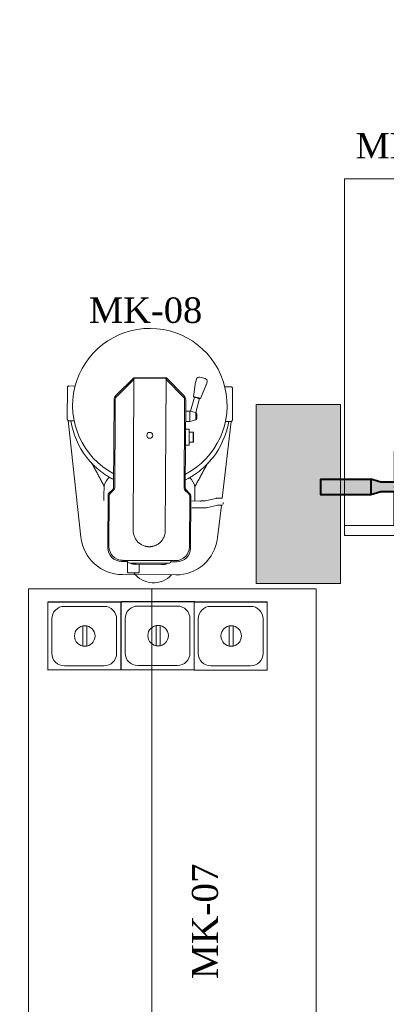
# Model space of a CAD drawing. Extents: x 3940905 to 4145695, y 925352 to 1109797.
# Tile 501 of 656: x 4008643 to 4009534, y 1098255 to 1100651. Entities that reach past the tile are written whole.
import ezdxf

# ---------------------------------------------------------------- set-up
doc = ezdxf.new("R2010")
doc.units = 0
doc.header["$LTSCALE"] = 750
doc.header["$MEASUREMENT"] = 0
doc.layers.get('0').update_dxf_attribs({"linetype": 'CONTINUOUS', "lineweight": 0})
for name, color, linetype, lineweight in [('CKD Equipments', 252, 'CONTINUOUS', 0), ('CKD-GAS', 1, 'CONTINUOUS', 40), ('COLUMN', 1, 'CONTINUOUS', 9)]:
    doc.layers.add(name, color=color, linetype=linetype, lineweight=lineweight)
doc.layers.add('PDF_A - TEXT', color=7, linetype='CONTINUOUS')
doc.styles.add('CKD_Dimension Text', font='BOOKOS.TTF')

# ---------------------------------------------------------------- blocks, each defined once
blk = doc.blocks.new('COLUMN')
at = {"layer": 'COLUMN'}
h = blk.add_hatch(color=1, dxfattribs=at)
h.dxf.hatch_style = 1
h.paths.add_polyline_path([(2683499, 965771.1), (2684448, 965771.1), (2684448, 965331.1), (2683499, 965331.1)])
h.paths.add_polyline_path([(2684238, 970191.1), (2683499, 970191.1), (2683499, 969191.1), (2684238, 969191.1)])
h.paths.add_polyline_path([(2687443, 969266.1), (2687038, 969266.1), (2687038, 970031.1), (2687443, 970031.1)])
h.paths.add_polyline_path([(2687108, 972041.4), (2687644, 972041.4), (2687644, 971756.1), (2687108, 971756.1)])
h.paths.add_polyline_path([(2683499, 973491.1), (2684408, 973491.1), (2684408, 973041.1), (2683499, 973041.1)])
h.paths.add_polyline_path([(2683649, 975761.1), (2683978, 975761.1), (2683978, 975211.1), (2683649, 975211.1)])
h.paths.add_polyline_path([(2686978, 975811.1), (2687728, 975811.1), (2687728, 975476.1), (2686978, 975476.1)])
h.paths.add_polyline_path([(2689869, 975851.1), (2689028, 975851.1), (2689028, 975556.1), (2689869, 975556.1)])
h.paths.add_polyline_path([(2686978, 973346.1), (2687644, 973346.1), (2687644, 973116.1), (2686978, 973116.1)])
h.paths.add_polyline_path([(2683824, 977646.1), (2684029, 977646.1), (2684029, 977211.1), (2683824, 977211.1)])
h.paths.add_polyline_path([(2683824, 979911.1), (2684104, 979911.1), (2684104, 980241.1), (2683824, 980241.1)])
h.paths.add_polyline_path([(2687804, 979891.1), (2688004, 979891.1), (2688004, 980241.1), (2687804, 980241.1)])
h.paths.add_polyline_path([(2691584, 979836.1), (2692014, 979836.1), (2692014, 980241.1), (2691584, 980241.1)])
h.paths.add_polyline_path([(2691696, 977346.1), (2692014, 977346.1), (2692014, 976786.1), (2691696, 976786.1)])
h.paths.add_polyline_path([(2687443, 965841.1), (2686813, 965841.1), (2686813, 965401.1), (2687443, 965401.1)])
h.paths.add_polyline_path([(2687468, 963421.1), (2686703, 963421.1), (2686703, 962976.1), (2687468, 962976.1)])
h.paths.add_polyline_path([(2684168, 963191.1), (2683399, 963191.1), (2683399, 962446.1), (2684168, 962446.1)])
h.paths.add_polyline_path([(2684448, 958916.1), (2683399, 958916.1), (2683399, 959356.1), (2684448, 959356.1)])
h.paths.add_polyline_path([(2684448, 957356.1), (2683414, 957356.1), (2683414, 956916.1), (2684448, 956916.1)])
h.paths.add_polyline_path([(2687458, 957436.1), (2686708, 957436.1), (2686708, 956996.1), (2687458, 956996.1)])
h.paths.add_polyline_path([(2687453, 959516.1), (2686693, 959516.1), (2686693, 959086.1), (2687453, 959086.1)])
h.paths.add_polyline_path([(2683414, 953326.1), (2684313, 953326.1), (2684313, 953776.1), (2683414, 953776.1)])
h.paths.add_polyline_path([(2683294, 952396.1), (2683768, 952396.1), (2683768, 951976.1), (2683294, 951976.1)])
h.paths.add_polyline_path([(2682464, 977841.1), (2681834, 977841.1), (2681834, 977051.1), (2682464, 977051.1)])
at = {"color": 2}
blk.add_lwpolyline([(2683824, 977646.1), (2684029, 977646.1), (2684029, 977211.1), (2683824, 977211.1)], close=True, dxfattribs=at)
at = {"layer": 'COLUMN', "color": 1}
blk.add_lwpolyline([(2683824, 977646.1), (2684029, 977646.1), (2684029, 977211.1), (2683824, 977211.1)], close=True, dxfattribs=at)
blk = doc.blocks.new('fffffff')
at = {"layer": 'CKD-GAS'}
for color, points in [(1, [(62187.7, -25567.3), (62187.7, -25797.3), (62171, -25797.3), (62167.8, -25796.5), (62137.8, -25744.6), (62038, -25744.6), (61988.1, -25831.1), (61988.1, -25567.3)]), (40, [(62351, -25777.3), (62697.1, -25777.3), (62697.1, -25884.8), (62351, -25884.8)]), (1, [(61988.1, -25831.1), (61988.1, -26075.8), (62187.7, -26075.8), (62187.7, -25864.8), (62171, -25864.8), (62167.8, -25865.7), (62137.8, -25917.5), (62038, -25917.5)])]:
    blk.add_hatch(color=color, dxfattribs=at).paths.add_polyline_path(points)
at = {"layer": 'CKD-GAS', "true_color": 0xf2f2f2}
blk.add_hatch(color=7, dxfattribs=at).paths.add_polyline_path([(62038, -25744.6), (61988.1, -25831.1), (62038, -25917.5), (62137.8, -25917.5), (62187.7, -25831.1), (62137.8, -25744.6)])
at = {"layer": 'CKD-GAS', "true_color": 0xe3e3e3}
for points in [[(62281.9, -25864.8), (62351, -25884.8), (62351, -25777.3), (62281.9, -25797.3), (62167.5, -25797.3, 0.003284), (62167.1, -25796.3, -0.092405), (62128.6, -25777.1, 2.004689), (62128.6, -25885, -0.101103), (62171, -25864.8), (62187.7, -25864.8)], [(62007, -26075.8), (62168.9, -26075.8), (62168.9, -26211.7), (62007, -26211.7)]]:
    blk.add_hatch(color=254, dxfattribs=at).paths.add_polyline_path(points)
at = {"layer": 'CKD-GAS', "color": 0}
for points in [[(62187.7, -25797.3), (62187.7, -25567.3), (61988.1, -25567.3), (61988.1, -26075.8), (62187.7, -26075.8), (62187.7, -25864.8)], [(62187.7, -25567.3), (62187.7, -25797.3), (62171, -25797.3), (62167.8, -25796.5), (62137.8, -25744.6), (62038, -25744.6), (61988.1, -25831.1), (61988.1, -25567.3), (62187.7, -25567.3)], [(62167.8, -25796.5), (62137.8, -25744.6), (62038, -25744.6), (61988.1, -25831.1), (62038, -25917.5), (62137.8, -25917.5), (62167.8, -25865.7)], [(62171, -25797.3), (62281.9, -25797.3)], [(62281.9, -25797.3), (62351, -25777.3)], [(61988.1, -25831.1), (61988.1, -26075.8), (62187.7, -26075.8), (62187.7, -25864.8), (62171, -25864.8), (62167.8, -25865.7), (62137.8, -25917.5), (62038, -25917.5), (61988.1, -25831.1), (61988.1, -26075.8)], [(62171, -25864.8), (62281.9, -25864.8)], [(62281.9, -25864.8), (62351, -25884.8)]]:
    blk.add_lwpolyline(points, dxfattribs=at)
for points in [[(62038, -25744.6), (61988.1, -25831.1), (62038, -25917.5), (62137.8, -25917.5), (62187.7, -25831.1), (62137.8, -25744.6)], [(62351, -25777.3), (62697.1, -25777.3), (62697.1, -25884.8), (62351, -25884.8)], [(61994.8, -26088.9), (62180.5, -26088.9), (62180.5, -26097.7), (61994.8, -26097.7)], [(61994.8, -26110.8), (62180.5, -26110.8), (62180.5, -26119.5), (61994.8, -26119.5)], [(61994.8, -26132.6), (62180.5, -26132.6), (62180.5, -26141.4), (61994.8, -26141.4)], [(62007, -26075.8), (62168.9, -26075.8), (62168.9, -26211.7), (62007, -26211.7)], [(61994.8, -26156.9), (62180.5, -26156.9), (62180.5, -26165.6), (61994.8, -26165.6)], [(61994.8, -26178.7), (62180.5, -26178.7), (62180.5, -26187.5), (61994.8, -26187.5)]]:
    blk.add_lwpolyline(points, close=True, dxfattribs=at)
for centre, radius, start, end in [((62087.9, -25831.1), 86.4, 30, 330), ((62087.9, -25831.1), 67.6, 52.93734, 307.06266), ((62199.2, -25683.5), 117.3, 233.00472, 256.04815), ((62199.2, -25978.6), 117.3, 103.95185, 126.99528)]:
    blk.add_arc(centre, radius, start, end, dxfattribs=at)

msp = doc.modelspace()

# ---------------------------------------------------------------- linework, layer by layer
at = {"layer": 'CKD Equipments', "color": 252, "true_color": 0x989898}
for p, q in [((4009433.1, 1100263.8), (4009433.1, 1099395.2)), ((4009433.1, 1100263.8), (4009733.3, 1100263.8)), ((4009433.1, 1099420.1), (4009733.3, 1099420.1)), ((4009433.1, 1099395.2), (4009733.3, 1099395.2))]:
    msp.add_line(p, q, dxfattribs=at)
at = {"layer": 'CKD Equipments'}
for p, q in [((4008919.9, 1099779.5), (4008876.1, 1099736.2)), ((4008919.9, 1099779.5), (4008999.3, 1099779.1)), ((4008995.9, 1099778.1), (4008923.3, 1099778.4)), ((4008998.6, 1099778), (4008996.7, 1099407.1)), ((4009042.6, 1099735.4), (4008999.3, 1099779.1)), ((4009093.6, 1099777.3), (4009080.6, 1099780.9)), ((4008758.3, 1099678.9), (4008758.7, 1099755.4)), ((4008758.7, 1099755.9), (4008758.8, 1099756.1)), ((4008758.7, 1099755.6), (4008758.7, 1099755.9)), ((4008758.7, 1099755.4), (4008758.7, 1099755.6)), ((4008758.8, 1099756.4), (4008758.9, 1099756.6)), ((4008758.8, 1099756.1), (4008758.8, 1099756.4)), ((4008758.9, 1099756.9), (4008759, 1099757.1)), ((4008758.9, 1099756.6), (4008758.9, 1099756.9)), ((4008759, 1099757.1), (4008759.1, 1099757.4)), ((4008759.1, 1099757.4), (4008759.2, 1099757.6)), ((4008759.2, 1099757.6), (4008759.4, 1099757.8)), ((4008759.4, 1099757.8), (4008759.5, 1099758)), ((4008759.5, 1099758), (4008759.6, 1099758.2)), ((4008759.6, 1099758.2), (4008759.8, 1099758.4)), ((4008759.8, 1099758.4), (4008760, 1099758.5)), ((4008760, 1099758.5), (4008760.1, 1099758.7)), ((4008760.1, 1099758.7), (4008760.3, 1099758.8)), ((4008760.3, 1099758.8), (4008760.5, 1099759)), ((4008760.5, 1099759), (4008760.7, 1099759.1)), ((4008760.7, 1099759.1), (4008760.9, 1099759.2)), ((4008760.9, 1099759.2), (4008761.2, 1099759.2)), ((4008761.2, 1099759.2), (4008761.4, 1099759.3)), ((4008761.4, 1099759.3), (4008761.6, 1099759.3)), ((4008761.6, 1099759.3), (4008761.8, 1099759.4)), ((4008761.8, 1099759.4), (4008762, 1099759.4)), ((4008762, 1099759.4), (4008777.5, 1099759.3)), ((4008881.9, 1099737.4), (4008920.3, 1099775.3)), ((4008918.8, 1099407.4), (4008920.6, 1099775.8)), ((4009041.9, 1099731.5), (4008998.5, 1099775.3)), ((4009065.6, 1099733.5), (4009070.5, 1099768.8)), ((4009072.4, 1099776.2), (4009070.9, 1099770.5)), ((4009082.4, 1099728.9), (4009096.2, 1099761.8)), ((4009098.3, 1099769.1), (4009096.7, 1099763.4)), ((4009157, 1099757.4), (4009141.5, 1099757.5)), ((4009157.2, 1099757.4), (4009157, 1099757.4)), ((4009157.4, 1099757.4), (4009157.2, 1099757.4)), ((4009157.6, 1099757.3), (4009157.4, 1099757.4)), ((4009157.8, 1099757.3), (4009157.6, 1099757.3)), ((4009158.1, 1099757.2), (4009157.8, 1099757.3)), ((4009158.3, 1099757.1), (4009158.1, 1099757.2)), ((4009158.5, 1099757), (4009158.3, 1099757.1)), ((4009158.7, 1099756.9), (4009158.5, 1099757)), ((4009158.9, 1099756.7), (4009158.7, 1099756.9)), ((4009159, 1099756.6), (4009158.9, 1099756.7)), ((4009159.2, 1099756.4), (4009159, 1099756.6)), ((4009159.3, 1099756.2), (4009159.2, 1099756.4)), ((4009159.5, 1099756), (4009159.3, 1099756.2)), ((4009159.6, 1099755.8), (4009159.5, 1099756)), ((4009159.7, 1099755.6), (4009159.6, 1099755.8)), ((4009159.8, 1099755.4), (4009159.7, 1099755.6)), ((4009159.9, 1099755.2), (4009159.8, 1099755.4)), ((4009160, 1099754.9), (4009159.9, 1099755.2)), ((4009160.1, 1099754.7), (4009160, 1099754.9)), ((4009160.2, 1099754.4), (4009160.1, 1099754.7)), ((4009160.2, 1099754.1), (4009160.2, 1099754.4)), ((4009160.3, 1099753.9), (4009160.2, 1099754.1)), ((4008881.9, 1099737.4), (4008876.8, 1099732.3)), ((4009058.3, 1099698), (4009067.7, 1099732.3)), ((4009065.8, 1099733.5), (4009065.6, 1099733.5)), ((4009066.3, 1099733.3), (4009065.8, 1099733.5)), ((4009067, 1099733.1), (4009066.3, 1099733.3)), ((4009068.1, 1099732.8), (4009067, 1099733.1)), ((4009068.5, 1099732.7), (4009067.7, 1099732.3)), ((4009067.8, 1099732.2), (4009067.7, 1099732.3)), ((4009068.1, 1099732.1), (4009067.8, 1099732.2)), ((4009069.4, 1099732.5), (4009068.1, 1099732.8)), ((4009068.6, 1099732), (4009068.1, 1099732.1)), ((4009069.3, 1099731.8), (4009068.6, 1099732)), ((4009070.1, 1099731.6), (4009069.3, 1099731.8)), ((4009070.8, 1099732.1), (4009069.4, 1099732.5)), ((4009071.1, 1099731.3), (4009070.1, 1099731.6)), ((4009072.4, 1099731.6), (4009070.8, 1099732.1)), ((4009072.2, 1099731), (4009071.1, 1099731.3)), ((4009073.3, 1099730.7), (4009072.2, 1099731)), ((4009074, 1099731.2), (4009072.4, 1099731.6)), ((4009074.4, 1099730.4), (4009073.3, 1099730.7)), ((4009075.7, 1099730.7), (4009074, 1099731.2)), ((4009075.5, 1099730.1), (4009074.4, 1099730.4)), ((4009076.6, 1099729.8), (4009075.5, 1099730.1)), ((4009077.2, 1099730.3), (4009075.7, 1099730.7)), ((4009078.7, 1099729.9), (4009077.2, 1099730.3)), ((4009159.9, 1099676.9), (4009160.3, 1099753.4)), ((4009160.3, 1099753.6), (4009160.3, 1099753.9)), ((4009160.3, 1099753.4), (4009160.3, 1099753.6)), ((4008872.2, 1099726.7), (4008871.1, 1099512.4)), ((4008874.7, 1099699.4), (4008874.8, 1099727.6)), ((4008920.3, 1099709.3), (4008920.3, 1099709.4)), ((4008920.3, 1099709.2), (4008920.3, 1099709.3)), ((4008920.3, 1099709.1), (4008920.3, 1099709.2)), ((4008920.3, 1099709.2), (4008920.3, 1099709.2)), ((4008920.3, 1099709), (4008920.3, 1099709.1)), ((4008920.3, 1099709.1), (4008920.3, 1099709.1)), ((4008920.3, 1099708.9), (4008920.3, 1099709)), ((4008920.3, 1099709), (4008920.3, 1099709)), ((4008920.3, 1099708.8), (4008920.3, 1099708.9)), ((4008920.3, 1099708.9), (4008920.3, 1099708.9)), ((4008920.3, 1099708.7), (4008920.3, 1099708.8)), ((4008920.3, 1099708.6), (4008920.3, 1099708.7)), ((4008920.3, 1099708.7), (4008920.3, 1099708.7)), ((4008920.3, 1099708.5), (4008920.3, 1099708.6)), ((4008920.3, 1099708.6), (4008920.3, 1099708.6)), ((4008920.3, 1099708.4), (4008920.3, 1099708.5)), ((4008920.3, 1099708.5), (4008920.3, 1099708.5)), ((4008920.3, 1099708.3), (4008920.3, 1099708.4)), ((4008920.3, 1099708.2), (4008920.3, 1099708.3)), ((4008920.3, 1099708.3), (4008920.3, 1099708.3)), ((4008920.3, 1099708.1), (4008920.3, 1099708.2)), ((4008920.3, 1099708.2), (4008920.3, 1099708.2)), ((4008920.3, 1099708), (4008920.3, 1099708.1)), ((4008920.3, 1099708.1), (4008920.3, 1099708.1)), ((4008998.2, 1099709), (4008998.2, 1099708.9)), ((4008998.2, 1099708.9), (4008998.2, 1099708.9)), ((4008998.2, 1099708.9), (4008998.2, 1099708.8)), ((4008998.2, 1099708.8), (4008998.2, 1099708.8)), ((4008998.2, 1099708.8), (4008998.2, 1099708.7)), ((4008998.2, 1099708.7), (4008998.2, 1099708.6)), ((4008998.2, 1099708.6), (4008998.2, 1099708.6)), ((4008998.2, 1099708.6), (4008998.2, 1099708.5)), ((4008998.2, 1099708.5), (4008998.2, 1099708.5)), ((4008998.2, 1099708.5), (4008998.2, 1099708.4)), ((4008998.2, 1099708.4), (4008998.2, 1099708.4)), ((4008998.2, 1099708.4), (4008998.2, 1099708.3)), ((4008998.2, 1099708.3), (4008998.2, 1099708.2)), ((4008998.2, 1099708.2), (4008998.2, 1099708.2)), ((4008998.2, 1099708.2), (4008998.2, 1099708.1)), ((4008998.2, 1099708.1), (4008998.2, 1099708.1)), ((4008998.2, 1099708.1), (4008998.2, 1099708)), ((4008998.2, 1099708), (4008998.2, 1099708)), ((4008998.2, 1099708), (4008998.2, 1099707.9)), ((4008998.2, 1099707.9), (4008998.2, 1099707.8)), ((4008998.2, 1099707.8), (4008998.2, 1099707.8)), ((4008998.2, 1099707.8), (4008998.2, 1099707.7)), ((4008998.2, 1099707.7), (4008998.2, 1099707.7)), ((4008998.2, 1099707.7), (4008998.2, 1099707.6)), ((4009043.8, 1099726.7), (4009043.7, 1099698.6)), ((4009045.5, 1099511.5), (4009046.5, 1099725.9)), ((4009070.7, 1099694.6), (4009080, 1099728.9)), ((4009077.6, 1099729.5), (4009076.6, 1099729.8)), ((4009078.4, 1099729.3), (4009077.6, 1099729.5)), ((4009079.1, 1099729.1), (4009078.4, 1099729.3)), ((4009080, 1099729.6), (4009078.7, 1099729.9)), ((4009079.6, 1099729), (4009079.1, 1099729.1)), ((4009079.6, 1099729.7), (4009080, 1099728.9)), ((4009079.9, 1099728.9), (4009079.6, 1099729)), ((4009080, 1099728.9), (4009079.9, 1099728.9)), ((4009081, 1099729.3), (4009080, 1099729.6)), ((4009081.8, 1099729.1), (4009081, 1099729.3)), ((4009082.3, 1099729), (4009081.8, 1099729.1)), ((4009082.4, 1099728.9), (4009082.3, 1099729)), ((4008873.8, 1099511.1), (4008874.7, 1099699.4)), ((4009043.7, 1099698.6), (4009042.8, 1099510.2)), ((4009056.4, 1099698.5), (4009046.4, 1099698.5)), ((4009056.2, 1099673), (4009056.4, 1099698.5)), ((4009056.4, 1099698.5), (4009070.9, 1099694.5)), ((4009070.8, 1099676.8), (4009070.9, 1099694.5)), ((4009073.8, 1099680.7), (4009073.8, 1099690.6)), ((4008758.3, 1099678.6), (4008758.3, 1099678.9)), ((4008758.3, 1099678.4), (4008758.3, 1099678.6)), ((4008758.4, 1099678.1), (4008758.3, 1099678.4)), ((4008758.4, 1099677.9), (4008758.4, 1099678.1)), ((4008758.5, 1099677.6), (4008758.4, 1099677.9)), ((4008758.5, 1099677.4), (4008758.5, 1099677.6)), ((4008758.6, 1099677.1), (4008758.5, 1099677.4)), ((4008758.7, 1099676.9), (4008758.6, 1099677.1)), ((4008758.8, 1099676.6), (4008758.7, 1099676.9)), ((4008759, 1099676.4), (4008758.8, 1099676.6)), ((4008759.1, 1099676.2), (4008759, 1099676.4)), ((4008759.2, 1099676), (4008759.1, 1099676.2)), ((4008759.4, 1099675.9), (4008759.2, 1099676)), ((4008759.6, 1099675.7), (4008759.4, 1099675.9)), ((4008759.7, 1099675.6), (4008759.6, 1099675.7)), ((4008759.9, 1099675.4), (4008759.7, 1099675.6)), ((4008760.1, 1099675.3), (4008759.9, 1099675.4)), ((4008760.3, 1099675.2), (4008760.1, 1099675.3)), ((4008760.5, 1099675.1), (4008760.3, 1099675.2)), ((4008760.7, 1099675), (4008760.5, 1099675.1)), ((4008761, 1099674.9), (4008760.7, 1099675)), ((4008760.7, 1099675), (4008791.4, 1099391.2)), ((4008761.2, 1099674.9), (4008761, 1099674.9)), ((4008761.4, 1099674.9), (4008761.2, 1099674.9)), ((4008761.6, 1099674.9), (4008761.4, 1099674.9)), ((4008775, 1099674.8), (4008761.6, 1099674.9)), ((4009056.2, 1099673), (4009046.3, 1099673.1)), ((4009070.8, 1099676.8), (4009056.2, 1099673)), ((4009135.4, 1099486.7), (4009157.4, 1099673)), ((4009143.1, 1099673), (4009156.5, 1099672.9)), ((4009156.5, 1099672.9), (4009156.8, 1099672.9)), ((4009156.8, 1099672.9), (4009157, 1099672.9)), ((4009157, 1099672.9), (4009157.2, 1099673)), ((4009157.2, 1099673), (4009157.4, 1099673)), ((4009157.4, 1099673), (4009157.6, 1099673.1)), ((4009157.6, 1099673.1), (4009157.9, 1099673.2)), ((4009157.9, 1099673.2), (4009158.1, 1099673.3)), ((4009158.1, 1099673.3), (4009158.3, 1099673.4)), ((4009158.3, 1099673.4), (4009158.4, 1099673.6)), ((4009158.4, 1099673.6), (4009158.6, 1099673.7)), ((4009158.6, 1099673.7), (4009158.8, 1099673.9)), ((4009158.8, 1099673.9), (4009158.9, 1099674.1)), ((4009158.9, 1099674.1), (4009159.1, 1099674.3)), ((4009159.1, 1099674.3), (4009159.2, 1099674.5)), ((4009159.2, 1099674.5), (4009159.3, 1099674.7)), ((4009159.3, 1099674.7), (4009159.5, 1099674.9)), ((4009159.5, 1099674.9), (4009159.6, 1099675.1)), ((4009159.6, 1099675.4), (4009159.7, 1099675.6)), ((4009159.6, 1099675.1), (4009159.6, 1099675.4)), ((4009159.7, 1099675.6), (4009159.8, 1099675.9)), ((4009159.8, 1099676.1), (4009159.9, 1099676.4)), ((4009159.8, 1099675.9), (4009159.8, 1099676.1)), ((4009159.9, 1099676.7), (4009159.9, 1099676.9)), ((4009159.9, 1099676.4), (4009159.9, 1099676.7)), ((4009054.9, 1099654.2), (4009046.2, 1099654.3)), ((4009054.9, 1099654.2), (4009054.7, 1099615.3)), ((4009054.9, 1099646.9), (4009064.5, 1099646.8)), ((4009064.4, 1099622.7), (4009064.5, 1099646.8)), ((4009065.6, 1099646.8), (4009064.5, 1099646.8)), ((4009065.5, 1099622.7), (4009065.6, 1099646.8)), ((4009054.7, 1099615.3), (4009046, 1099615.4)), ((4009064.4, 1099622.7), (4009054.7, 1099622.7)), ((4009064.4, 1099622.7), (4009065.5, 1099622.7)), ((4008805.2, 1099586.3), (4008805.7, 1099585.7)), ((4008805.7, 1099585.7), (4008806.1, 1099585.1)), ((4008806.1, 1099585.1), (4008806.6, 1099584.4)), ((4008806.6, 1099584.4), (4008807.1, 1099583.8)), ((4008807.1, 1099583.8), (4008807.6, 1099583.2)), ((4008807.6, 1099583.2), (4008808.1, 1099582.6)), ((4008808.1, 1099582.6), (4008808.6, 1099582)), ((4008808.6, 1099582), (4008809.1, 1099581.4)), ((4008809.1, 1099581.4), (4008809.6, 1099580.7)), ((4008809.6, 1099580.7), (4008810.1, 1099580.1)), ((4008810.1, 1099580.1), (4008810.6, 1099579.5)), ((4008810.6, 1099579.5), (4008811.1, 1099578.9)), ((4008811.1, 1099578.9), (4008811.7, 1099578.3)), ((4008811.7, 1099578.3), (4008812.2, 1099577.7)), ((4008812.2, 1099577.7), (4008812.7, 1099577.1)), ((4008812.7, 1099577.1), (4008813.2, 1099576.6)), ((4008813.2, 1099576.6), (4008813.7, 1099576)), ((4008813.7, 1099576), (4008814.3, 1099575.4)), ((4008814.3, 1099575.4), (4008814.8, 1099574.8)), ((4008814.8, 1099574.8), (4008815.3, 1099574.2)), ((4008815.3, 1099574.2), (4008815.8, 1099573.6)), ((4008815.8, 1099573.6), (4008816.4, 1099573.1)), ((4008816.4, 1099573.1), (4008816.9, 1099572.5)), ((4008816.9, 1099572.5), (4008817.4, 1099571.9)), ((4008819.4, 1099569.8), (4008817.4, 1099571.9)), ((4008819.6, 1099568.6), (4008818.4, 1099570.9)), ((4008821.4, 1099567.8), (4008819.4, 1099569.8)), ((4008820.9, 1099566.3), (4008819.6, 1099568.6)), ((4008822.1, 1099564), (4008820.9, 1099566.3)), ((4008823.5, 1099565.8), (4008821.4, 1099567.8)), ((4008823.3, 1099561.7), (4008822.1, 1099564)), ((4008825.5, 1099563.8), (4008823.5, 1099565.8)), ((4008827.6, 1099561.9), (4008825.5, 1099563.8)), ((4009091.5, 1099562.4), (4009089.4, 1099560.5)), ((4009093.6, 1099564.4), (4009091.5, 1099562.4)), ((4009095.7, 1099566.4), (4009093.6, 1099564.4)), ((4009093.7, 1099560.4), (4009095, 1099562.6)), ((4009095, 1099562.6), (4009096.2, 1099564.9)), ((4009097.7, 1099568.4), (4009095.7, 1099566.4)), ((4009096.2, 1099564.9), (4009097.5, 1099567.2)), ((4009097.5, 1099567.2), (4009098.7, 1099569.5)), ((4009099.7, 1099570.5), (4009097.7, 1099568.4)), ((4009100.3, 1099571.1), (4009099.7, 1099570.5)), ((4009100.8, 1099571.6), (4009100.3, 1099571.1)), ((4009101.3, 1099572.2), (4009100.8, 1099571.6)), ((4009101.9, 1099572.8), (4009101.3, 1099572.2)), ((4009102.4, 1099573.4), (4009101.9, 1099572.8)), ((4009102.9, 1099574), (4009102.4, 1099573.4)), ((4009103.5, 1099574.5), (4009102.9, 1099574)), ((4009104, 1099575.1), (4009103.5, 1099574.5)), ((4009104.5, 1099575.7), (4009104, 1099575.1)), ((4009105, 1099576.3), (4009104.5, 1099575.7)), ((4009105.6, 1099576.9), (4009105, 1099576.3)), ((4009106.1, 1099577.5), (4009105.6, 1099576.9)), ((4009106.6, 1099578.1), (4009106.1, 1099577.5)), ((4009107.1, 1099578.7), (4009106.6, 1099578.1)), ((4009107.6, 1099579.3), (4009107.1, 1099578.7)), ((4009108.1, 1099579.9), (4009107.6, 1099579.3)), ((4009108.6, 1099580.5), (4009108.1, 1099579.9)), ((4009109.1, 1099581.1), (4009108.6, 1099580.5)), ((4009109.6, 1099581.7), (4009109.1, 1099581.1)), ((4009110.1, 1099582.3), (4009109.6, 1099581.7)), ((4009110.6, 1099582.9), (4009110.1, 1099582.3)), ((4009111.1, 1099583.6), (4009110.6, 1099582.9)), ((4009111.6, 1099584.2), (4009111.1, 1099583.6)), ((4009112.1, 1099584.8), (4009111.6, 1099584.2)), ((4008824.5, 1099559.4), (4008823.3, 1099561.7)), ((4008825.8, 1099557.1), (4008824.5, 1099559.4)), ((4008827, 1099554.8), (4008825.8, 1099557.1)), ((4008828.2, 1099552.5), (4008827, 1099554.8)), ((4008829.7, 1099560), (4008827.6, 1099561.9)), ((4008829.4, 1099550.2), (4008828.2, 1099552.5)), ((4008830.7, 1099547.9), (4008829.4, 1099550.2)), ((4008831.8, 1099558.1), (4008829.7, 1099560)), ((4008831.9, 1099545.6), (4008830.7, 1099547.9)), ((4008833.9, 1099556.3), (4008831.8, 1099558.1)), ((4008833.1, 1099543.3), (4008831.9, 1099545.6)), ((4008834.3, 1099541), (4008833.1, 1099543.3)), ((4008836, 1099554.5), (4008833.9, 1099556.3)), ((4008835.5, 1099538.7), (4008834.3, 1099541)), ((4008836.8, 1099536.4), (4008835.5, 1099538.7)), ((4008838.2, 1099552.8), (4008836, 1099554.5)), ((4008840.3, 1099551.1), (4008838.2, 1099552.8)), ((4008842.5, 1099549.5), (4008840.3, 1099551.1)), ((4008844.6, 1099547.9), (4008842.5, 1099549.5)), ((4008846.8, 1099546.3), (4008844.6, 1099547.9)), ((4008849, 1099544.8), (4008846.8, 1099546.3)), ((4008851.2, 1099543.3), (4008849, 1099544.8)), ((4008853.4, 1099541.9), (4008851.2, 1099543.3)), ((4008855.5, 1099540.5), (4008853.4, 1099541.9)), ((4008857.7, 1099539.1), (4008855.5, 1099540.5)), ((4008859.9, 1099537.8), (4008857.7, 1099539.1)), ((4009061.3, 1099539.4), (4009059.1, 1099538.1)), ((4009063.5, 1099540.8), (4009061.3, 1099539.4)), ((4009065.7, 1099542.2), (4009063.5, 1099540.8)), ((4009067.9, 1099543.7), (4009065.7, 1099542.2)), ((4009070.1, 1099545.2), (4009067.9, 1099543.7)), ((4009072.2, 1099546.7), (4009070.1, 1099545.2)), ((4009074.4, 1099548.3), (4009072.2, 1099546.7)), ((4009076.6, 1099549.9), (4009074.4, 1099548.3)), ((4009078.8, 1099551.6), (4009076.6, 1099549.9)), ((4009080.9, 1099553.3), (4009078.8, 1099551.6)), ((4009083.1, 1099555), (4009080.9, 1099553.3)), ((4009081.3, 1099537.5), (4009082.5, 1099539.8)), ((4009082.5, 1099539.8), (4009083.8, 1099542.1)), ((4009085.2, 1099556.8), (4009083.1, 1099555)), ((4009083.8, 1099542.1), (4009085, 1099544.3)), ((4009085, 1099544.3), (4009086.3, 1099546.6)), ((4009087.3, 1099558.7), (4009085.2, 1099556.8)), ((4009086.3, 1099546.6), (4009087.5, 1099548.9)), ((4009089.4, 1099560.5), (4009087.3, 1099558.7)), ((4009087.5, 1099548.9), (4009088.8, 1099551.2)), ((4009088.8, 1099551.2), (4009090, 1099553.5)), ((4009090, 1099553.5), (4009091.2, 1099555.8)), ((4009091.2, 1099555.8), (4009092.5, 1099558.1)), ((4009092.5, 1099558.1), (4009093.7, 1099560.4)), ((4008838, 1099534.1), (4008836.8, 1099536.4)), ((4008839.2, 1099531.8), (4008838, 1099534.1)), ((4008840.4, 1099529.5), (4008839.2, 1099531.8)), ((4008841.6, 1099527.2), (4008840.4, 1099529.5)), ((4008842.8, 1099524.9), (4008841.6, 1099527.2)), ((4008844.1, 1099522.6), (4008842.8, 1099524.9)), ((4008845.3, 1099520.3), (4008844.1, 1099522.6)), ((4008846.5, 1099518), (4008845.3, 1099520.3)), ((4008847.7, 1099515.7), (4008846.5, 1099518)), ((4008847.7, 1099515.2), (4008847.7, 1099513.8)), ((4008862.1, 1099536.5), (4008859.9, 1099537.8)), ((4008864.2, 1099535.3), (4008862.1, 1099536.5)), ((4008866.4, 1099534.1), (4008864.2, 1099535.3)), ((4008868.5, 1099533), (4008866.4, 1099534.1)), ((4009050.4, 1099533.2), (4009045.6, 1099530.7)), ((4009052.6, 1099534.4), (4009050.4, 1099533.2)), ((4009054.7, 1099535.6), (4009052.6, 1099534.4)), ((4009056.9, 1099536.8), (4009054.7, 1099535.6)), ((4009059.1, 1099538.1), (4009056.9, 1099536.8)), ((4009068.9, 1099514.6), (4009070.1, 1099516.9)), ((4009068.9, 1099514.6), (4009068.9, 1099514.5)), ((4009068.9, 1099514.5), (4009068.9, 1099514.5)), ((4009068.9, 1099514.5), (4009068.9, 1099514.5)), ((4009068.9, 1099514.5), (4009068.9, 1099514.5)), ((4009068.9, 1099514.5), (4009068.9, 1099514.5)), ((4009068.9, 1099514.5), (4009068.9, 1099514.5)), ((4009068.9, 1099514.5), (4009068.9, 1099514.4)), ((4009068.9, 1099514.4), (4009068.9, 1099514.4)), ((4009070.1, 1099516.9), (4009071.4, 1099519.2)), ((4009071.4, 1099519.2), (4009072.6, 1099521.4)), ((4009072.6, 1099521.4), (4009073.8, 1099523.7)), ((4009073.8, 1099523.7), (4009075.1, 1099526)), ((4009075.1, 1099526), (4009076.3, 1099528.3)), ((4009076.3, 1099528.3), (4009077.6, 1099530.6)), ((4009077.6, 1099530.6), (4009078.8, 1099532.9)), ((4009078.8, 1099532.9), (4009080, 1099535.2)), ((4009080, 1099535.2), (4009081.3, 1099537.5)), ((4008847.6, 1099495.1), (4008847.5, 1099493.6)), ((4008847.5, 1099493.6), (4008847.5, 1099492.2)), ((4008847.5, 1099492.2), (4008847.5, 1099490.8)), ((4008847.5, 1099490.8), (4008847.5, 1099489.3)), ((4008847.7, 1099505.2), (4008847.6, 1099503.7)), ((4008847.6, 1099503.7), (4008847.6, 1099502.3)), ((4008847.6, 1099502.3), (4008847.6, 1099500.8)), ((4008847.6, 1099500.8), (4008847.6, 1099499.4)), ((4008847.6, 1099499.4), (4008847.6, 1099498)), ((4008847.6, 1099498), (4008847.6, 1099496.5)), ((4008847.6, 1099496.5), (4008847.6, 1099495.1)), ((4008847.7, 1099513.8), (4008847.7, 1099512.4)), ((4008847.7, 1099512.4), (4008847.7, 1099510.9)), ((4008847.7, 1099510.9), (4008847.7, 1099509.5)), ((4008847.7, 1099509.5), (4008847.7, 1099508)), ((4008847.7, 1099508), (4008847.7, 1099506.6)), ((4008847.7, 1099506.6), (4008847.7, 1099505.2)), ((4008857, 1099366.2), (4008857.6, 1099493.5)), ((4008869.1, 1099507.7), (4008859.6, 1099498.2)), ((4008859.7, 1099368.8), (4008860.3, 1099492.9)), ((4008871.8, 1099507.1), (4008862.3, 1099497.7)), ((4009054.2, 1099496.7), (4009044.7, 1099506.2)), ((4009056.8, 1099497.2), (4009047.4, 1099506.8)), ((4009056.1, 1099492), (4009055.5, 1099367.9)), ((4009058.8, 1099492.5), (4009058.2, 1099365.2)), ((4009068.9, 1099514.2), (4009068.8, 1099514.2)), ((4009068.8, 1099514.2), (4009068.8, 1099514.2)), ((4009068.8, 1099514.2), (4009068.8, 1099514.1)), ((4009068.8, 1099514.1), (4009068.8, 1099512.7)), ((4009068.8, 1099512.7), (4009068.8, 1099511.3)), ((4009068.8, 1099511.3), (4009068.8, 1099509.8)), ((4009068.8, 1099509.8), (4009068.8, 1099508.4)), ((4009068.8, 1099508.4), (4009068.8, 1099506.9)), ((4009068.8, 1099506.9), (4009068.8, 1099505.5)), ((4009068.8, 1099505.5), (4009068.8, 1099504.1)), ((4009068.8, 1099504.1), (4009068.8, 1099502.6)), ((4009068.8, 1099502.6), (4009068.8, 1099501.2)), ((4009068.8, 1099501.2), (4009068.8, 1099499.7)), ((4009068.8, 1099499.7), (4009068.8, 1099498.3)), ((4009068.8, 1099498.3), (4009068.8, 1099496.9)), ((4009068.8, 1099496.9), (4009068.8, 1099495.4)), ((4009068.8, 1099495.4), (4009068.8, 1099494)), ((4009068.8, 1099494), (4009068.8, 1099492.6)), ((4009068.8, 1099492.6), (4009068.8, 1099491.1)), ((4009068.8, 1099491.1), (4009068.8, 1099489.7)), ((4009068.9, 1099514.4), (4009068.9, 1099514.4)), ((4009068.9, 1099514.4), (4009068.9, 1099514.4)), ((4009068.9, 1099514.4), (4009068.9, 1099514.4)), ((4009068.9, 1099514.4), (4009068.9, 1099514.4)), ((4009068.9, 1099514.4), (4009068.9, 1099514.3)), ((4009068.9, 1099514.3), (4009068.9, 1099514.3)), ((4009068.9, 1099514.3), (4009068.9, 1099514.3)), ((4009068.9, 1099514.3), (4009068.9, 1099514.3)), ((4009068.9, 1099514.3), (4009068.9, 1099514.3)), ((4009068.9, 1099514.3), (4009068.9, 1099514.2)), ((4009068.9, 1099514.2), (4009068.9, 1099514.2)), ((4009068.9, 1099514.2), (4009068.9, 1099514.2)), ((4009068.9, 1099514.2), (4009068.9, 1099514.2)), ((4008847.5, 1099483.6), (4008847.4, 1099482.1)), ((4008847.4, 1099482.1), (4008847.4, 1099480.7)), ((4008847.5, 1099489.3), (4008847.5, 1099487.9)), ((4008847.5, 1099487.9), (4008847.5, 1099486.4)), ((4008847.5, 1099486.4), (4008847.5, 1099485)), ((4008847.5, 1099485), (4008847.5, 1099483.6)), ((4009058.2, 1099366.5), (4009058.8, 1099490.3)), ((4009061.4, 1099479.6), (4009080.6, 1099479.5)), ((4009068.8, 1099489.7), (4009068.8, 1099488.2)), ((4009068.8, 1099488.2), (4009068.8, 1099486.8)), ((4009068.8, 1099486.8), (4009068.8, 1099485.4)), ((4009068.8, 1099485.4), (4009068.8, 1099483.9)), ((4009068.8, 1099483.9), (4009068.8, 1099482.5)), ((4009068.8, 1099482.5), (4009068.8, 1099481)), ((4009068.8, 1099481), (4009068.8, 1099479.6)), ((4009080.6, 1099479.5), (4009081.7, 1099479.5)), ((4009081.7, 1099479.5), (4009082.9, 1099479.5)), ((4009082.9, 1099479.5), (4009084, 1099479.5)), ((4009084, 1099479.5), (4009085.1, 1099479.6)), ((4009085.1, 1099479.6), (4009086.1, 1099479.6)), ((4009086.1, 1099479.6), (4009087.2, 1099479.6)), ((4009087.2, 1099479.6), (4009088.1, 1099479.6)), ((4009088.1, 1099479.6), (4009089.1, 1099479.7)), ((4009089.1, 1099479.7), (4009090, 1099479.7)), ((4009090, 1099479.7), (4009090.8, 1099479.7)), ((4009090.8, 1099479.7), (4009091.5, 1099479.8)), ((4009091.5, 1099479.8), (4009091.8, 1099479.8)), ((4009091.8, 1099479.8), (4009092.1, 1099479.8)), ((4009092.1, 1099479.8), (4009092.4, 1099479.9)), ((4009092.4, 1099479.9), (4009092.7, 1099479.9)), ((4009092.7, 1099479.9), (4009092.9, 1099479.9)), ((4009092.9, 1099479.9), (4009093.1, 1099479.9)), ((4009093.1, 1099479.9), (4009093.2, 1099479.9)), ((4009093.2, 1099479.9), (4009093.4, 1099480)), ((4009093.4, 1099480), (4009093.5, 1099480)), ((4009093.5, 1099480), (4009119.7, 1099485.8)), ((4009093.5, 1099480), (4009093.5, 1099480)), ((4009097.1, 1099463.3), (4009123.4, 1099469.2)), ((4009119.7, 1099485.8), (4009120.1, 1099485.9)), ((4009120.1, 1099485.9), (4009120.6, 1099486)), ((4009120.6, 1099486), (4009121.3, 1099486.1)), ((4009121.3, 1099486.1), (4009122.1, 1099486.2)), ((4009122.1, 1099486.2), (4009122.9, 1099486.3)), ((4009122.9, 1099486.3), (4009123.7, 1099486.3)), ((4009123.4, 1099469.2), (4009123.4, 1099469.2)), ((4009123.4, 1099469.2), (4009123.6, 1099469.2)), ((4009123.6, 1099469.2), (4009123.7, 1099469.2)), ((4009123.7, 1099486.3), (4009124.7, 1099486.4)), ((4009123.7, 1099469.2), (4009123.9, 1099469.3)), ((4009123.9, 1099389.6), (4009133.4, 1099469.6)), ((4009123.9, 1099469.3), (4009124.1, 1099469.3)), ((4009124.1, 1099469.3), (4009124.4, 1099469.3)), ((4009124.4, 1099469.3), (4009124.9, 1099469.3)), ((4009124.7, 1099486.4), (4009125.6, 1099486.5)), ((4009124.9, 1099469.3), (4009125.6, 1099469.4)), ((4009125.6, 1099486.5), (4009126.7, 1099486.5)), ((4009125.6, 1099469.4), (4009126.3, 1099469.4)), ((4009126.3, 1099469.4), (4009127.1, 1099469.5)), ((4009126.7, 1099486.5), (4009127.7, 1099486.5)), ((4009127.1, 1099469.5), (4009127.9, 1099469.5)), ((4009127.7, 1099486.5), (4009128.9, 1099486.6)), ((4009127.9, 1099469.5), (4009128.9, 1099469.5)), ((4009128.9, 1099486.6), (4009130, 1099486.6)), ((4009128.9, 1099469.5), (4009129.8, 1099469.6)), ((4009129.8, 1099469.6), (4009130.8, 1099469.6)), ((4009130, 1099486.6), (4009131.2, 1099486.6)), ((4009130.8, 1099469.6), (4009131.9, 1099469.6)), ((4009131.2, 1099486.6), (4009132.5, 1099486.6)), ((4009131.9, 1099469.6), (4009132.9, 1099469.6)), ((4009132.5, 1099486.6), (4009133.8, 1099486.7)), ((4009132.9, 1099469.6), (4009134, 1099469.6)), ((4009133.8, 1099486.7), (4009135, 1099486.7)), ((4009134, 1099469.6), (4009135.1, 1099469.6)), ((4009135, 1099486.7), (4009136.3, 1099486.7)), ((4009135.1, 1099469.6), (4009136.2, 1099469.6)), ((4009137.9, 1099471.8), (4009137.9, 1099475.5)), ((4009061.3, 1099462.6), (4009080.5, 1099462.5)), ((4009080.5, 1099462.5), (4009081.8, 1099462.5)), ((4009081.8, 1099462.5), (4009083.1, 1099462.5)), ((4009083.1, 1099462.5), (4009084.3, 1099462.5)), ((4009084.3, 1099462.5), (4009085.6, 1099462.5)), ((4009085.6, 1099462.5), (4009086.8, 1099462.6)), ((4009086.8, 1099462.6), (4009087.9, 1099462.6)), ((4009087.9, 1099462.6), (4009089.1, 1099462.6)), ((4009089.1, 1099462.6), (4009090.2, 1099462.7)), ((4009090.2, 1099462.7), (4009091.2, 1099462.7)), ((4009091.2, 1099462.7), (4009092.2, 1099462.8)), ((4009092.2, 1099462.8), (4009093.1, 1099462.8)), ((4009093.1, 1099462.8), (4009093.9, 1099462.9)), ((4009093.9, 1099462.9), (4009094.7, 1099463)), ((4009094.7, 1099463), (4009095.5, 1099463)), ((4009095.5, 1099463), (4009096.3, 1099463.2)), ((4009096.3, 1099463.2), (4009096.7, 1099463.2)), ((4009096.7, 1099463.2), (4009097.1, 1099463.3)), ((4008918.8, 1099405.3), (4008918.8, 1099407.4)), ((4008919, 1099403.2), (4008918.8, 1099405.3)), ((4008919.3, 1099401.1), (4008919, 1099403.2)), ((4008919.7, 1099399), (4008919.3, 1099401.1)), ((4008920.2, 1099396.9), (4008919.7, 1099399)), ((4008920.8, 1099394.9), (4008920.2, 1099396.9)), ((4008921.5, 1099392.9), (4008920.8, 1099394.9)), ((4008995.2, 1099396.6), (4008994.6, 1099394.5)), ((4008995.8, 1099398.6), (4008995.2, 1099396.6)), ((4008996.2, 1099400.7), (4008995.8, 1099398.6)), ((4008996.5, 1099402.8), (4008996.2, 1099400.7)), ((4008996.7, 1099404.9), (4008996.5, 1099402.8)), ((4008996.7, 1099407.1), (4008996.7, 1099404.9)), ((4008922.4, 1099390.9), (4008921.5, 1099392.9)), ((4008923.3, 1099389), (4008922.4, 1099390.9)), ((4008924.4, 1099387.1), (4008923.3, 1099389)), ((4008925.5, 1099385.3), (4008924.4, 1099387.1)), ((4008926.8, 1099383.6), (4008925.5, 1099385.3)), ((4008928.1, 1099381.9), (4008926.8, 1099383.6)), ((4008929.5, 1099380.4), (4008928.1, 1099381.9)), ((4008931.1, 1099378.9), (4008929.5, 1099380.4)), ((4008932.7, 1099377.4), (4008931.1, 1099378.9)), ((4008934.3, 1099376.1), (4008932.7, 1099377.4)), ((4008936.1, 1099374.9), (4008934.3, 1099376.1)), ((4008937.8, 1099373.7), (4008936.1, 1099374.9)), ((4008939.7, 1099372.7), (4008937.8, 1099373.7)), ((4008941.6, 1099371.8), (4008939.7, 1099372.7)), ((4008943.6, 1099370.9), (4008941.6, 1099371.8)), ((4008945.6, 1099370.2), (4008943.6, 1099370.9)), ((4008971.6, 1099370.8), (4008969.6, 1099370.1)), ((4008973.6, 1099371.6), (4008971.6, 1099370.8)), ((4008975.5, 1099372.5), (4008973.6, 1099371.6)), ((4008977.4, 1099373.6), (4008975.5, 1099372.5)), ((4008979.2, 1099374.7), (4008977.4, 1099373.6)), ((4008980.9, 1099375.9), (4008979.2, 1099374.7)), ((4008982.6, 1099377.2), (4008980.9, 1099375.9)), ((4008984.2, 1099378.6), (4008982.6, 1099377.2)), ((4008985.8, 1099380.1), (4008984.2, 1099378.6)), ((4008987.2, 1099381.7), (4008985.8, 1099380.1)), ((4008988.5, 1099383.3), (4008987.2, 1099381.7)), ((4008989.8, 1099385.1), (4008988.5, 1099383.3)), ((4008991, 1099386.9), (4008989.8, 1099385.1)), ((4008992, 1099388.7), (4008991, 1099386.9)), ((4008993, 1099390.6), (4008992, 1099388.7)), ((4008993.9, 1099392.5), (4008993, 1099390.6)), ((4008994.6, 1099394.5), (4008993.9, 1099392.5)), ((4008947.6, 1099369.6), (4008945.6, 1099370.2)), ((4008948.4, 1099369.4), (4008947.6, 1099369.6)), ((4008949.2, 1099369.2), (4008948.4, 1099369.4)), ((4008950.1, 1099369), (4008949.2, 1099369.2)), ((4008950.9, 1099368.9), (4008950.1, 1099369)), ((4008951.7, 1099368.7), (4008950.9, 1099368.9)), ((4008952.5, 1099368.6), (4008951.7, 1099368.7)), ((4008953.4, 1099368.5), (4008952.5, 1099368.6)), ((4008954.2, 1099368.4), (4008953.4, 1099368.5)), ((4008955.1, 1099368.4), (4008954.2, 1099368.4)), ((4008955.9, 1099368.3), (4008955.1, 1099368.4)), ((4008956.7, 1099368.3), (4008955.9, 1099368.3)), ((4008957.6, 1099368.3), (4008956.7, 1099368.3)), ((4008958.4, 1099368.3), (4008957.6, 1099368.3)), ((4008959.3, 1099368.3), (4008958.4, 1099368.3)), ((4008960.1, 1099368.3), (4008959.3, 1099368.3)), ((4008960.9, 1099368.4), (4008960.1, 1099368.3)), ((4008961.8, 1099368.5), (4008960.9, 1099368.4)), ((4008962.6, 1099368.6), (4008961.8, 1099368.5)), ((4008963.4, 1099368.7), (4008962.6, 1099368.6)), ((4008964.3, 1099368.8), (4008963.4, 1099368.7)), ((4008965.1, 1099369), (4008964.3, 1099368.8)), ((4008965.9, 1099369.1), (4008965.1, 1099369)), ((4008966.7, 1099369.3), (4008965.9, 1099369.1)), ((4008967.6, 1099369.5), (4008966.7, 1099369.3)), ((4008969.6, 1099370.1), (4008967.6, 1099369.5)), ((4008890.3, 1099332.5), (4008904.3, 1099332.4)), ((4008893, 1099335.1), (4008913.1, 1099335)), ((4008905.1, 1099331.1), (4008905, 1099306.2)), ((4008910.4, 1099328.3), (4008917.1, 1099328.3)), ((4009001.7, 1099334.6), (4008913.1, 1099335)), ((4008997.6, 1099327.9), (4008917.1, 1099328.3)), ((4008917.8, 1099325.6), (4008925.8, 1099325.6)), ((4008987.5, 1099325.3), (4008925.8, 1099325.6)), ((4008933.1, 1099306.1), (4008933.2, 1099325.5)), ((4008987.5, 1099325.3), (4008995.6, 1099325.2)), ((4008997.6, 1099327.9), (4009004.3, 1099327.9)), ((4009001.7, 1099334.6), (4009021.8, 1099334.5)), ((4009010.5, 1099331.9), (4009019.1, 1099331.8)), ((4009010.5, 1099331.9), (4009023.1, 1099331.8)), ((4009024.5, 1099331.8), (4009021.1, 1099331.8)), ((4008892.3, 1099300.3), (4009022.2, 1099299.6)), ((4008906.3, 1099304.9), (4008911.7, 1099304.9)), ((4008911.7, 1099304.9), (4008912, 1099304.9)), ((4008928.1, 1099304.8), (4008912, 1099304.9)), ((4008928.1, 1099304.8), (4008928.6, 1099304.8)), ((4008928.6, 1099304.8), (4008931.8, 1099304.8)), ((4008963.9, 1099265.9, 504.6), (4008963.9, 1097915.9, 290.1))]:
    msp.add_line(p, q, dxfattribs=at)
at = {"layer": 'CKD Equipments', "ltscale": 2}
for p, q in [((4008663.9, 1099265.9), (4008663.9, 1097915.9)), ((4009363.9, 1099265.9), (4008663.9, 1099265.9)), ((4009363.9, 1097915.9), (4009363.9, 1099265.9))]:
    msp.add_line(p, q, dxfattribs=at)
at = {"layer": 'CKD Equipments', "color": 4}
for p, q in [((4008888.4, 1099233.3), (4008710.6, 1099233.3)), ((4008888.4, 1099233.3), (4008710.6, 1099233.3)), ((4008710.6, 1099068.2), (4008710.6, 1099233.3)), ((4008710.6, 1099233.3), (4008888.4, 1099233.3)), ((4008888.4, 1099233.3), (4008710.6, 1099233.3)), ((4008888.4, 1099233.3), (4008710.6, 1099233.3)), ((4008710.6, 1099233.3), (4008888.4, 1099233.3)), ((4008711.3, 1099234.1), (4008889.1, 1099234.1)), ((4008889.1, 1099234.1), (4008711.3, 1099234.1)), ((4008888.4, 1099233.3), (4008888.4, 1099068.2)), ((4009066.9, 1099234.1), (4008889.1, 1099234.1)), ((4009066.9, 1099234.1), (4008889.1, 1099234.1)), ((4008889.1, 1099069), (4008889.1, 1099234.1)), ((4008889.1, 1099234.1), (4009066.9, 1099234.1)), ((4009066.9, 1099234.1), (4008889.1, 1099234.1)), ((4009066.9, 1099234.1), (4008889.1, 1099234.1)), ((4008889.1, 1099234.1), (4009066.9, 1099234.1)), ((4008889.8, 1099234.9), (4009067.6, 1099234.9)), ((4009067.6, 1099234.9), (4008889.8, 1099234.9)), ((4009066.9, 1099234.1), (4009066.9, 1099069)), ((4009244.7, 1099233.3), (4009066.9, 1099233.3)), ((4009244.7, 1099233.3), (4009066.9, 1099233.3)), ((4009066.9, 1099068.2), (4009066.9, 1099233.3)), ((4009066.9, 1099233.3), (4009244.7, 1099233.3)), ((4009244.7, 1099233.3), (4009066.9, 1099233.3)), ((4009244.7, 1099233.3), (4009066.9, 1099233.3)), ((4009066.9, 1099233.3), (4009244.7, 1099233.3)), ((4009067.6, 1099234.1), (4009245.4, 1099234.1)), ((4009245.4, 1099234.1), (4009067.6, 1099234.1)), ((4009244.7, 1099233.3), (4009244.7, 1099068.2)), ((4008751.2, 1099223.1), (4008847.8, 1099223.1)), ((4008929.7, 1099223.9), (4009026.3, 1099223.9)), ((4009107.5, 1099223.1), (4009204.1, 1099223.1)), ((4008720.8, 1099108.8), (4008720.8, 1099192.7)), ((4008878.2, 1099192.7), (4008878.2, 1099108.8)), ((4008899.3, 1099109.6), (4008899.3, 1099193.5)), ((4009056.7, 1099193.5), (4009056.7, 1099109.6)), ((4009077.1, 1099108.8), (4009077.1, 1099192.7)), ((4009234.5, 1099192.7), (4009234.5, 1099108.8)), ((4008795.8, 1099175.6), (4008795.8, 1099126.6)), ((4008805.8, 1099126.6), (4008805.8, 1099175.6)), ((4008974.3, 1099176.4), (4008974.3, 1099127.4)), ((4008984.3, 1099127.4), (4008984.3, 1099176.4)), ((4009152.1, 1099175.6), (4009152.1, 1099126.6)), ((4009162.1, 1099126.6), (4009162.1, 1099175.6)), ((4008888.4, 1099069), (4008710.6, 1099069)), ((4008888.4, 1099069), (4008710.6, 1099069)), ((4008710.6, 1099069), (4008888.4, 1099069)), ((4008888.4, 1099069), (4008710.6, 1099069)), ((4008888.4, 1099069), (4008710.6, 1099069)), ((4008710.6, 1099069), (4008888.4, 1099069)), ((4008847.8, 1099078.4), (4008751.2, 1099078.4)), ((4009066.9, 1099069), (4008889.1, 1099069)), ((4009066.9, 1099069), (4008889.1, 1099069)), ((4008889.1, 1099069), (4009066.9, 1099069)), ((4009066.9, 1099069), (4008889.1, 1099069)), ((4009066.9, 1099069), (4008889.1, 1099069)), ((4008889.1, 1099069), (4009066.9, 1099069)), ((4009026.3, 1099079.2), (4008929.7, 1099079.2)), ((4009244.7, 1099068.2), (4009066.9, 1099068.2)), ((4009244.7, 1099068.2), (4009066.9, 1099068.2)), ((4009066.9, 1099068.2), (4009244.7, 1099068.2)), ((4009244.7, 1099068.2), (4009066.9, 1099068.2)), ((4009244.7, 1099068.2), (4009066.9, 1099068.2)), ((4009066.9, 1099068.2), (4009244.7, 1099068.2)), ((4009204.1, 1099078.4), (4009107.5, 1099078.4))]:
    msp.add_line(p, q, dxfattribs=at)
at = {"layer": 'CKD Equipments'}
msp.add_circle((4008958.9, 1099639.3), 7.15, dxfattribs=at)
at = {"layer": 'CKD Equipments', "color": 4}
for centre in [(4008800.8, 1099151.1), (4008979.3, 1099151.9), (4009157.1, 1099151.1)]:
    msp.add_circle(centre, 25, dxfattribs=at)
at = {"layer": 'CKD Equipments'}
for centre, radius, start, end in [((4008959.3, 1099711.7), 187.9, 297.3596, 242.0741), ((4008923.3, 1099775.7), 2.68, 89.7169, 171.7806), ((4008995.8, 1099775.4), 2.68, 7.6531, 89.7169), ((4009078.9, 1099774.4), 6.71, 74.7168, 164.7168), ((4008919.3, 1099776.3), 1.34, 314.7169, 351.7806), ((4009083.8, 1099767), 13.4, 164.7168, 172.1029), ((4009091.8, 1099770.9), 6.71, 344.7168, 74.7168), ((4009083.8, 1099767), 13.4, 337.3307, 344.7168), ((4008885.6, 1099726.6), 13.4, 134.7169, 179.7169), ((4008881.6, 1099727.6), 6.71, 134.7169, 179.7169), ((4009037.1, 1099726.8), 6.71, 359.7169, 44.7169), ((4009033.1, 1099725.9), 13.4, 359.7169, 44.7169), ((4009069.8, 1099690.6), 4.02, 359.7169, 74.7169), ((4008959.2, 1099705), 194.5, 188.9278, 217.6128), ((4009069.8, 1099680.7), 4.02, 284.7169, 359.7169), ((4008959.2, 1099705), 194.5, 321.8209, 350.506), ((4008888.2, 1099505.5), 41.8, 130.6779, 165.8919), ((4009028.3, 1099504.8), 41.8, 13.5418, 48.7559), ((4008864.3, 1099493.5), 6.71, 134.7169, 179.7169), ((4008867, 1099492.9), 6.71, 134.7169, 179.7169), ((4008864.4, 1099512.4), 6.71, 314.7169, 359.7169), ((4008867.1, 1099511.9), 6.71, 314.7169, 359.7169), ((4009049.5, 1099511), 6.71, 179.7169, 224.7169), ((4009052.2, 1099511.5), 6.71, 179.7169, 224.7169), ((4009049.4, 1099492), 6.71, 359.7169, 44.7169), ((4009052.1, 1099492.5), 6.71, 359.7169, 44.7169), ((4008892.8, 1099402.2), 101.9, 186.1743, 269.7169), ((4009022.7, 1099401.6), 101.9, 269.7169, 353.2595), ((4008890.5, 1099366), 33.5, 179.7169, 269.7169), ((4008893.2, 1099368.7), 33.5, 179.7169, 269.7169), ((4009022, 1099368), 33.5, 269.7169, 359.7169), ((4009024.6, 1099365.3), 33.5, 269.7169, 359.7169), ((4008910.5, 1099335), 6.71, 179.7169, 269.7169), ((4008917.8, 1099331), 5.37, 209.7169, 269.7169), ((4008995.6, 1099330.6), 5.37, 269.7169, 329.7169), ((4009004.4, 1099334.6), 6.71, 269.7169, 359.7169), ((4008906.3, 1099306.2), 1.34, 179.7169, 269.7169), ((4008968.2, 1099340.5), 60, 216.5689, 317.0258), ((4008931.8, 1099306.1), 1.34, 269.7169, 359.7169)]:
    msp.add_arc(centre, radius, start, end, dxfattribs=at)
at = {"layer": 'CKD Equipments', "color": 4}
for centre, start, end in [((4008751.2, 1099192.7), 90, 180), ((4008847.8, 1099192.7), 0, 90), ((4008929.7, 1099193.5), 90, 180), ((4009026.3, 1099193.5), 0, 90), ((4009107.5, 1099192.7), 90, 180), ((4009204.1, 1099192.7), 0, 90), ((4008751.2, 1099108.8), 180, 270), ((4008847.8, 1099108.8), 270, 0), ((4008929.7, 1099109.6), 180, 270), ((4009026.3, 1099109.6), 270, 0), ((4009107.5, 1099108.8), 180, 270), ((4009204.1, 1099108.8), 270, 0)]:
    msp.add_arc(centre, 30.5, start, end, dxfattribs=at)

# ---------------------------------------------------------------- block references
at = {"layer": 'CKD-GAS', "color": 0, "xscale": 0.3528616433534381, "yscale": 0.352861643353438, "zscale": 0.3528616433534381, "rotation": 180.000000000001}
msp.add_blockref('fffffff', (4031498.2, 1090398.9), dxfattribs=at)
at = {"layer": 'COLUMN'}
msp.add_blockref('COLUMN', (1325393.8, 122067.9), dxfattribs=at)

# ---------------------------------------------------------------- texts
at = {"layer": 'PDF_A - TEXT', "char_height": 61.96, "attachment_point": 1, "style": 'CKD_Dimension Text'}
for s, insert, width in [('MK-18', (4009459.6, 1100374.9), 1204.096), ('MK-08', (4008811.1, 1099974.8), 784.973)]:
    msp.add_mtext(s, dxfattribs=dict(at, insert=insert, width=width))
at = {"layer": 'PDF_A - TEXT', "insert": (4009061.6, 1098316.5), "char_height": 63.24, "width": 1388.102, "attachment_point": 1, "rotation": 90, "style": 'CKD_Dimension Text'}
msp.add_mtext('MK-07', dxfattribs=at)

doc.saveas('drawing.dxf')
